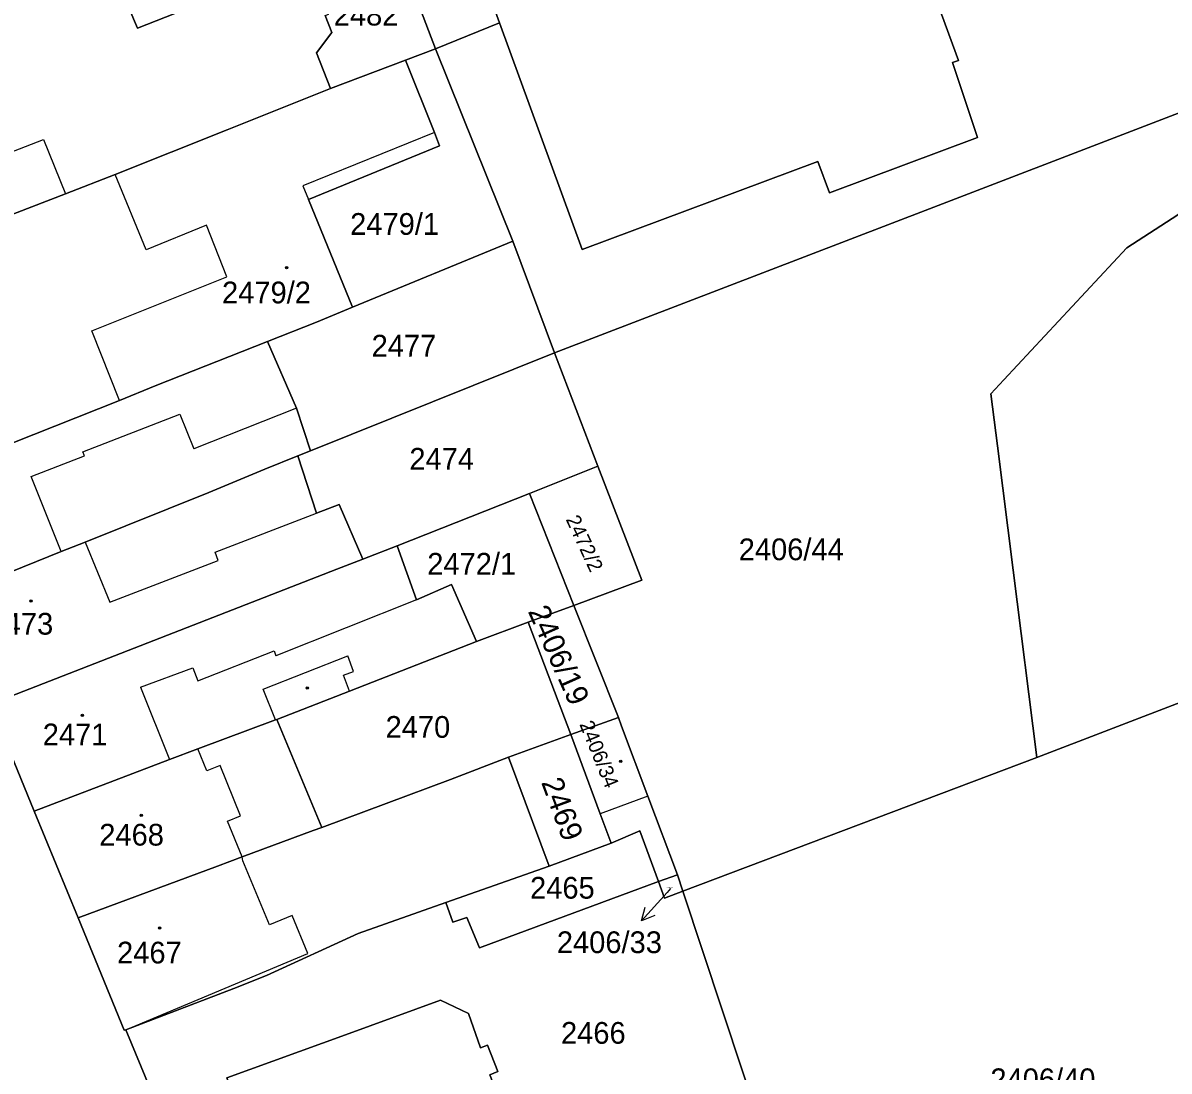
# Model space of a CAD drawing. Extents: x -596233 to -595156, y -1161235 to -1159375.
# Drawn here: x -595741.6 to -595651.9, y -1160472 to -1160390.1 of the extents above; entities that cross this region are included whole.
import ezdxf

# ---------------------------------------------------------------- set-up
doc = ezdxf.new("R2010")
doc.units = 0
for name, color, linetype in [('KN_CAR_KR', 7, 'Continuous'), ('KN_KULTURY', 7, 'Continuous'), ('KN_PARC_CIS_POM', 7, 'Continuous'), ('KN_PARC_CIS_POZ', 7, 'Continuous'), ('KN_PARC_CIS_STAV', 7, 'Continuous'), ('KN_PARC_PLOCHA', 7, 'Continuous'), ('PARC_C_SIPKA', 7, 'Continuous'), ('parcely_l', 7, 'Continuous')]:
    doc.layers.add(name, color=color, linetype=linetype)

msp = doc.modelspace()

# ---------------------------------------------------------------- linework, layer by layer
at = {"layer": 'KN_CAR_KR'}
for points in [[(-595709.38, -1160398.64), (-595719.68, -1160402.81)], [(-595747.7, -1160402.19), (-595739.97, -1160399.18)], [(-595739.97, -1160399.18), (-595738.23, -1160403.42)], [(-595731.92, -1160407.82), (-595734.36, -1160401.93)], [(-595719.68, -1160402.81), (-595719.24, -1160403.88)], [(-595727.21, -1160405.88), (-595731.92, -1160407.82)], [(-595725.62, -1160409.92), (-595727.21, -1160405.88)], [(-595736.19, -1160414.16), (-595725.62, -1160409.92)], [(-595734.01, -1160419.6), (-595736.19, -1160414.16)], [(-595720.17, -1160420.19), (-595728.21, -1160423.39)], [(-595736.88, -1160423.6), (-595729.29, -1160420.67)], [(-595729.29, -1160420.67), (-595728.21, -1160423.39)], [(-595736.75, -1160423.92), (-595736.88, -1160423.6)], [(-595740.93, -1160425.54), (-595736.75, -1160423.92)], [(-595738.57, -1160431.42), (-595740.93, -1160425.54)], [(-595726.3, -1160432.1), (-595726.54, -1160431.47), (-595718.61, -1160428.42)], [(-595736.7, -1160430.67), (-595734.76, -1160435.36)], [(-595734.76, -1160435.36), (-595726.3, -1160432.1)], [(-595710.78, -1160435.18), (-595721.78, -1160439.56)], [(-595727.9, -1160441.53), (-595721.93, -1160439.19)], [(-595722.77, -1160442.17), (-595716.15, -1160439.58)], [(-595721.93, -1160439.19), (-595721.78, -1160439.56)], [(-595715.71, -1160440.8), (-595716.15, -1160439.58)], [(-595732.36, -1160442.03), (-595728.27, -1160440.52)], [(-595728.27, -1160440.52), (-595727.9, -1160441.53)], [(-595716.49, -1160441.09), (-595715.71, -1160440.8)], [(-595716.04, -1160442.32), (-595716.49, -1160441.09)], [(-595732.36, -1160442.03), (-595730.1, -1160447.68)], [(-595721.81, -1160444.58), (-595722.77, -1160442.17)], [(-595727.18, -1160448.57), (-595727.88, -1160446.85)], [(-595726.15, -1160448.15), (-595727.18, -1160448.57)], [(-595724.54, -1160452.09), (-595726.15, -1160448.15)], [(-595692.69, -1160450.54), (-595696.42, -1160451.92)], [(-595725.56, -1160452.51), (-595724.54, -1160452.09)], [(-595724.42, -1160455.3), (-595725.56, -1160452.51)], [(-595733.53, -1160468.81), (-595719.29, -1160462.84), (-595720.51, -1160459.89), (-595722.29, -1160460.61), (-595724.37, -1160455.59), (-595724.42, -1160455.3)]]:
    msp.add_lwpolyline(points, dxfattribs=at)
at = {"layer": 'KN_KULTURY'}
for centre, radius in [((-595720.95, -1160409.2), 0.09), ((-595720.95, -1160409.2), 0.0398), ((-595740.93, -1160435.28), 0.09), ((-595740.93, -1160435.28), 0.0398), ((-595719.33, -1160442.09), 0.09), ((-595719.33, -1160442.09), 0.0398), ((-595736.92, -1160444.23), 0.09), ((-595736.92, -1160444.23), 0.0398), ((-595694.82, -1160447.83), 0.09), ((-595694.82, -1160447.83), 0.0398), ((-595732.31, -1160452.05), 0.09), ((-595732.31, -1160452.05), 0.0398), ((-595730.88, -1160460.86), 0.09), ((-595730.88, -1160460.86), 0.0398)]:
    msp.add_circle(centre, radius, dxfattribs=at)
at = {"layer": 'KN_PARC_PLOCHA'}
for points in [[(-595581.08, -1160359.55), (-595577.93, -1160367.77), (-595635.48, -1160390.03), (-595637.08, -1160391.7), (-595639.06, -1160392.46), (-595670.32, -1160404.47), (-595699.99, -1160415.86), (-595703.25, -1160407.14), (-595709.3, -1160392.09), (-595704.3, -1160390.07), (-595697.83, -1160407.78), (-595679.4, -1160400.91), (-595678.48, -1160403.35), (-595666.91, -1160399.03), (-595668.88, -1160393.17), (-595668.41, -1160393), (-595673.93, -1160377.92), (-595634.4, -1160362.54), (-595586.91, -1160344.06)], [(-595673.93, -1160377.92), (-595668.41, -1160393), (-595668.88, -1160393.17), (-595666.91, -1160399.03), (-595678.48, -1160403.35), (-595679.4, -1160400.91), (-595697.83, -1160407.78), (-595704.3, -1160390.07), (-595710.2, -1160373.88), (-595691.78, -1160366.46), (-595691.32, -1160367.68), (-595679.38, -1160363.06)], [(-595724.92, -1160368.09), (-595721.57, -1160375.17), (-595725.44, -1160377.11), (-595723.52, -1160381.09), (-595721.69, -1160380.32), (-595719.46, -1160385.3), (-595732.62, -1160390.47), (-595735.69, -1160383.24), (-595728.35, -1160380.12), (-595732.08, -1160371.33), (-595733.01, -1160369.15), (-595735.21, -1160370.08), (-595740.35, -1160372.26), (-595741.06, -1160370.59), (-595734.07, -1160367.9), (-595725.95, -1160366.9)], [(-595704.3, -1160390.07), (-595709.3, -1160392.09), (-595712.45, -1160383.8), (-595715.45, -1160375.92), (-595710.52, -1160374.01), (-595710.2, -1160373.88)], [(-595709.3, -1160392.09), (-595711.66, -1160392.98), (-595717.52, -1160395.19), (-595718.6, -1160392.41), (-595717.4, -1160390.81), (-595717.92, -1160389.49), (-595717.64, -1160389.38), (-595718.9, -1160386.55), (-595712.45, -1160383.8)], [(-595703.25, -1160407.14), (-595715.8, -1160412.3), (-595719.24, -1160403.88), (-595708.99, -1160399.67), (-595709.38, -1160398.64), (-595711.66, -1160392.98), (-595709.3, -1160392.09)], [(-595715.8, -1160412.3), (-595718.62, -1160413.46), (-595722.45, -1160414.98), (-595731.22, -1160418.45), (-595734.01, -1160419.6), (-595744.15, -1160423.6), (-595751.07, -1160426.36), (-595754.76, -1160417.63), (-595757.47, -1160411.02), (-595757.34, -1160410.97), (-595746.15, -1160406.49), (-595744.68, -1160405.9), (-595738.23, -1160403.42), (-595734.36, -1160401.93), (-595725.59, -1160398.42), (-595717.52, -1160395.19), (-595711.66, -1160392.98), (-595709.38, -1160398.64), (-595708.99, -1160399.67), (-595719.24, -1160403.88)], [(-595638.68, -1160393.4), (-595647.63, -1160402.72), (-595655.24, -1160407.65), (-595664.85, -1160417.98), (-595665.87, -1160419.07), (-595665.36, -1160423.14), (-595664.13, -1160432.86), (-595662.28, -1160447.51), (-595689.96, -1160457.97), (-595690.38, -1160456.69), (-595692.69, -1160450.54), (-595694.75, -1160445.06), (-595695, -1160444.38), (-595698.48, -1160435.63), (-595693.16, -1160433.65), (-595696.6, -1160424.74), (-595699.99, -1160415.86), (-595670.32, -1160404.47), (-595639.06, -1160392.46)], [(-595617.69, -1160404.62), (-595614.34, -1160413.95), (-595602.51, -1160446.88), (-595620.87, -1160453.38), (-595626.1, -1160455.3), (-595633.73, -1160436.58), (-595644.71, -1160440.78), (-595662.28, -1160447.51), (-595664.13, -1160432.86), (-595665.36, -1160423.14), (-595665.87, -1160419.07), (-595664.85, -1160417.98), (-595655.24, -1160407.65), (-595647.63, -1160402.72), (-595638.68, -1160393.4), (-595632.06, -1160409.99)], [(-595699.99, -1160415.86), (-595719.09, -1160423.54), (-595720.17, -1160420.19), (-595722.45, -1160414.98), (-595718.62, -1160413.46), (-595715.8, -1160412.3), (-595703.25, -1160407.14)], [(-595719.09, -1160423.54), (-595720.06, -1160423.93), (-595722.64, -1160424.97), (-595727.04, -1160426.79), (-595736.7, -1160430.67), (-595738.57, -1160431.42), (-595747.55, -1160435.03), (-595751.07, -1160426.36), (-595744.15, -1160423.6), (-595734.01, -1160419.6), (-595731.22, -1160418.45), (-595722.45, -1160414.98), (-595720.17, -1160420.19)], [(-595696.6, -1160424.74), (-595701.96, -1160426.86), (-595712.3, -1160430.96), (-595714.99, -1160432.01), (-595716.83, -1160427.73), (-595718.61, -1160428.42), (-595720.06, -1160423.93), (-595719.09, -1160423.54), (-595699.99, -1160415.86)], [(-595714.99, -1160432.01), (-595717.01, -1160432.79), (-595744.12, -1160443.36), (-595747.55, -1160435.03), (-595738.57, -1160431.42), (-595736.7, -1160430.67), (-595727.04, -1160426.79), (-595722.64, -1160424.97), (-595720.06, -1160423.93), (-595718.61, -1160428.42), (-595716.83, -1160427.73)], [(-595698.48, -1160435.63), (-595701.96, -1160426.86), (-595696.6, -1160424.74), (-595693.16, -1160433.65)], [(-595698.48, -1160435.63), (-595702.05, -1160436.94), (-595706.09, -1160438.46), (-595708.04, -1160433.98), (-595710.78, -1160435.18), (-595712.3, -1160430.96), (-595701.96, -1160426.86)], [(-595706.09, -1160438.46), (-595716.04, -1160442.32), (-595721.71, -1160444.54), (-595721.81, -1160444.58), (-595727.88, -1160446.85), (-595730.1, -1160447.68), (-595740.7, -1160451.72), (-595744.12, -1160443.36), (-595717.01, -1160432.79), (-595714.99, -1160432.01), (-595712.3, -1160430.96), (-595710.78, -1160435.18), (-595708.04, -1160433.98)], [(-595695, -1160444.38), (-595698.73, -1160445.73), (-595702.05, -1160436.94), (-595698.48, -1160435.63)], [(-595698.73, -1160445.73), (-595703.6, -1160447.49), (-595708.13, -1160449.23), (-595718.2, -1160453), (-595721.71, -1160444.54), (-595716.04, -1160442.32), (-595706.09, -1160438.46), (-595702.05, -1160436.94)], [(-595630.21, -1160475.32), (-595632.05, -1160476.09), (-595628.96, -1160483.44), (-595676.27, -1160502.51), (-595681.26, -1160490.95), (-595686.17, -1160479.11), (-595686.72, -1160477.77), (-595683.76, -1160476.7), (-595689.96, -1160457.97), (-595662.28, -1160447.51), (-595644.71, -1160440.78)], [(-595690.38, -1160456.69), (-595691.85, -1160457.23), (-595693.32, -1160453.26), (-595695.56, -1160454.21), (-595696.42, -1160451.92), (-595698.73, -1160445.73), (-595695, -1160444.38), (-595694.75, -1160445.06), (-595692.69, -1160450.54)], [(-595718.2, -1160453), (-595718.86, -1160453.24), (-595724.42, -1160455.3), (-595726.36, -1160456.01), (-595737.26, -1160460.07), (-595740.7, -1160451.72), (-595730.1, -1160447.68), (-595727.88, -1160446.85), (-595721.81, -1160444.58), (-595721.71, -1160444.54)], [(-595695.56, -1160454.21), (-595700.41, -1160456.02), (-595703.6, -1160447.49), (-595698.73, -1160445.73), (-595696.42, -1160451.92)], [(-595700.41, -1160456.02), (-595708.5, -1160458.86), (-595715.34, -1160461.28), (-595722.52, -1160464.57), (-595725.07, -1160465.59), (-595730.52, -1160467.67), (-595733.53, -1160468.81), (-595733.65, -1160468.86), (-595737.26, -1160460.07), (-595726.36, -1160456.01), (-595724.42, -1160455.3), (-595718.86, -1160453.24), (-595718.2, -1160453), (-595708.13, -1160449.23), (-595703.6, -1160447.49)], [(-595691.85, -1160457.23), (-595705.87, -1160462.41), (-595706.86, -1160460.03), (-595707.94, -1160460.4), (-595708.5, -1160458.86), (-595700.41, -1160456.02), (-595695.56, -1160454.21), (-595693.32, -1160453.26)], [(-595689.96, -1160457.97), (-595691.38, -1160458.51), (-595691.85, -1160457.23), (-595690.38, -1160456.69)], [(-595689.96, -1160457.97), (-595683.76, -1160476.7), (-595686.72, -1160477.77), (-595724.18, -1160491.36), (-595733.53, -1160468.81), (-595730.52, -1160467.67), (-595725.07, -1160465.59), (-595722.52, -1160464.57), (-595715.34, -1160461.28), (-595708.5, -1160458.86), (-595707.94, -1160460.4), (-595706.86, -1160460.03), (-595705.87, -1160462.41), (-595691.85, -1160457.23), (-595691.38, -1160458.51)], [(-595706.72, -1160467.54), (-595708.91, -1160466.51), (-595716.34, -1160469.22), (-595725.61, -1160472.58), (-595724.01, -1160476.54), (-595724.12, -1160476.58), (-595724.06, -1160476.73), (-595726.46, -1160477.67), (-595725.58, -1160479.93), (-595723.16, -1160478.98), (-595723.1, -1160479.13), (-595722.96, -1160479.07), (-595721.36, -1160482.98), (-595712.1, -1160479.63), (-595705.01, -1160477.16), (-595704, -1160474.99), (-595705.06, -1160472.33), (-595704.43, -1160472.08), (-595705.24, -1160470.03), (-595705.79, -1160470.22)], [(-595706.72, -1160467.54), (-595705.79, -1160470.22), (-595705.24, -1160470.03), (-595704.43, -1160472.08), (-595705.06, -1160472.33), (-595704, -1160474.99), (-595705.01, -1160477.16), (-595712.1, -1160479.63), (-595721.36, -1160482.98), (-595722.96, -1160479.07), (-595723.1, -1160479.13), (-595723.16, -1160478.98), (-595725.58, -1160479.93), (-595726.46, -1160477.67), (-595724.06, -1160476.73), (-595724.12, -1160476.58), (-595724.01, -1160476.54), (-595725.61, -1160472.58), (-595716.34, -1160469.22), (-595708.91, -1160466.51)]]:
    msp.add_lwpolyline(points, close=True, dxfattribs=at)
for points in [[(-595735.69, -1160383.24), (-595732.62, -1160390.47), (-595719.46, -1160385.3)], [(-595717.92, -1160389.49), (-595717.4, -1160390.81), (-595718.6, -1160392.41), (-595717.52, -1160395.19), (-595725.59, -1160398.42), (-595734.36, -1160401.93), (-595738.23, -1160403.42), (-595744.68, -1160405.9), (-595746.15, -1160406.49), (-595757.34, -1160410.97), (-595758.94, -1160407.21), (-595759.02, -1160407.25), (-595760.63, -1160403.4), (-595760.53, -1160403.36), (-595763.67, -1160395.8), (-595763.61, -1160395.77), (-595763.67, -1160395.64), (-595753.2, -1160391.12), (-595752.61, -1160390.87), (-595750.42, -1160389.92)], [(-595744.12, -1160443.36), (-595740.7, -1160451.72), (-595737.26, -1160460.07), (-595733.65, -1160468.86), (-595733.53, -1160468.81), (-595724.18, -1160491.36)]]:
    msp.add_lwpolyline(points, dxfattribs=at)
at = {"layer": 'PARC_C_SIPKA'}
for points in [[(-595690.91, -1160457.76), (-595691.19, -1160458.07), (-595693.1988, -1160460.2981)], [(-595692.1579, -1160459.8902), (-595693.1988, -1160460.2981), (-595692.9006, -1160459.2206)]]:
    msp.add_lwpolyline(points, dxfattribs=at)
at = {"layer": 'parcely_l'}
for points in [[(-595710.2, -1160373.88), (-595704.3, -1160390.07)], [(-595673.93, -1160377.92), (-595668.41, -1160393), (-595668.88, -1160393.17), (-595666.91, -1160399.03), (-595678.48, -1160403.35), (-595679.4, -1160400.91), (-595697.83, -1160407.78), (-595704.3, -1160390.07)], [(-595719.46, -1160385.3), (-595732.62, -1160390.47), (-595735.69, -1160383.24)], [(-595709.3, -1160392.09), (-595712.45, -1160383.8)], [(-595717.52, -1160395.19), (-595718.6, -1160392.41), (-595717.4, -1160390.81), (-595717.92, -1160389.49), (-595717.64, -1160389.38), (-595718.9, -1160386.55)], [(-595704.3, -1160390.07), (-595709.3, -1160392.09)], [(-595711.66, -1160392.98), (-595709.3, -1160392.09)], [(-595709.3, -1160392.09), (-595703.25, -1160407.14)], [(-595715.8, -1160412.3), (-595719.24, -1160403.88), (-595708.99, -1160399.67), (-595709.38, -1160398.64), (-595711.66, -1160392.98)], [(-595711.66, -1160392.98), (-595717.52, -1160395.19)], [(-595699.99, -1160415.86), (-595670.32, -1160404.47), (-595639.06, -1160392.46)], [(-595638.68, -1160393.4), (-595647.63, -1160402.72), (-595655.24, -1160407.65), (-595664.85, -1160417.98), (-595665.87, -1160419.07), (-595665.36, -1160423.14), (-595664.13, -1160432.86), (-595662.28, -1160447.51)], [(-595717.52, -1160395.19), (-595725.59, -1160398.42), (-595734.36, -1160401.93), (-595738.23, -1160403.42), (-595744.68, -1160405.9), (-595746.15, -1160406.49), (-595757.34, -1160410.97)], [(-595703.25, -1160407.14), (-595715.8, -1160412.3)], [(-595703.25, -1160407.14), (-595699.99, -1160415.86)], [(-595722.45, -1160414.98), (-595718.62, -1160413.46), (-595715.8, -1160412.3)], [(-595722.45, -1160414.98), (-595731.22, -1160418.45), (-595734.01, -1160419.6), (-595744.15, -1160423.6), (-595751.07, -1160426.36)], [(-595719.09, -1160423.54), (-595720.17, -1160420.19), (-595722.45, -1160414.98)], [(-595699.99, -1160415.86), (-595719.09, -1160423.54)], [(-595696.6, -1160424.74), (-595699.99, -1160415.86)], [(-595720.06, -1160423.93), (-595719.09, -1160423.54)], [(-595747.55, -1160435.03), (-595738.57, -1160431.42), (-595736.7, -1160430.67), (-595727.04, -1160426.79), (-595722.64, -1160424.97), (-595720.06, -1160423.93)], [(-595720.06, -1160423.93), (-595718.61, -1160428.42), (-595716.83, -1160427.73), (-595714.99, -1160432.01)], [(-595701.96, -1160426.86), (-595696.6, -1160424.74)], [(-595698.48, -1160435.63), (-595693.16, -1160433.65), (-595696.6, -1160424.74)], [(-595712.3, -1160430.96), (-595701.96, -1160426.86)], [(-595698.48, -1160435.63), (-595701.96, -1160426.86)], [(-595714.99, -1160432.01), (-595712.3, -1160430.96)], [(-595706.09, -1160438.46), (-595708.04, -1160433.98), (-595710.78, -1160435.18), (-595712.3, -1160430.96)], [(-595744.12, -1160443.36), (-595717.01, -1160432.79), (-595714.99, -1160432.01)], [(-595698.48, -1160435.63), (-595702.05, -1160436.94)], [(-595695, -1160444.38), (-595698.48, -1160435.63)], [(-595706.09, -1160438.46), (-595702.05, -1160436.94)], [(-595702.05, -1160436.94), (-595698.73, -1160445.73)], [(-595721.71, -1160444.54), (-595716.04, -1160442.32), (-595706.09, -1160438.46)], [(-595662.28, -1160447.51), (-595644.71, -1160440.78)], [(-595740.7, -1160451.72), (-595744.12, -1160443.36)], [(-595698.73, -1160445.73), (-595695, -1160444.38)], [(-595690.38, -1160456.69), (-595692.69, -1160450.54), (-595694.75, -1160445.06), (-595695, -1160444.38)], [(-595721.71, -1160444.54), (-595721.81, -1160444.58), (-595727.88, -1160446.85), (-595730.1, -1160447.68), (-595740.7, -1160451.72)], [(-595718.2, -1160453), (-595721.71, -1160444.54)], [(-595698.73, -1160445.73), (-595703.6, -1160447.49)], [(-595698.73, -1160445.73), (-595696.42, -1160451.92), (-595695.56, -1160454.21)], [(-595703.6, -1160447.49), (-595708.13, -1160449.23), (-595718.2, -1160453)], [(-595700.41, -1160456.02), (-595703.6, -1160447.49)], [(-595662.28, -1160447.51), (-595689.96, -1160457.97)], [(-595740.7, -1160451.72), (-595737.26, -1160460.07)], [(-595737.26, -1160460.07), (-595726.36, -1160456.01), (-595724.42, -1160455.3), (-595718.86, -1160453.24), (-595718.2, -1160453)], [(-595691.85, -1160457.23), (-595693.32, -1160453.26), (-595695.56, -1160454.21)], [(-595695.56, -1160454.21), (-595700.41, -1160456.02)], [(-595700.41, -1160456.02), (-595708.5, -1160458.86)], [(-595691.85, -1160457.23), (-595690.38, -1160456.69)], [(-595690.38, -1160456.69), (-595689.96, -1160457.97)], [(-595708.5, -1160458.86), (-595707.94, -1160460.4), (-595706.86, -1160460.03), (-595705.87, -1160462.41), (-595691.85, -1160457.23)], [(-595689.96, -1160457.97), (-595691.38, -1160458.51), (-595691.85, -1160457.23)], [(-595686.72, -1160477.77), (-595683.76, -1160476.7), (-595689.96, -1160457.97)], [(-595733.53, -1160468.81), (-595730.52, -1160467.67), (-595725.07, -1160465.59), (-595722.52, -1160464.57), (-595715.34, -1160461.28), (-595708.5, -1160458.86)], [(-595737.26, -1160460.07), (-595733.65, -1160468.86), (-595733.53, -1160468.81)], [(-595706.72, -1160467.54), (-595705.79, -1160470.22), (-595705.24, -1160470.03), (-595704.43, -1160472.08), (-595705.06, -1160472.33), (-595704, -1160474.99), (-595705.01, -1160477.16), (-595712.1, -1160479.63), (-595721.36, -1160482.98), (-595722.96, -1160479.07), (-595723.1, -1160479.13), (-595723.16, -1160478.98), (-595725.58, -1160479.93), (-595726.46, -1160477.67), (-595724.06, -1160476.73), (-595724.12, -1160476.58), (-595724.01, -1160476.54), (-595725.61, -1160472.58), (-595716.34, -1160469.22), (-595708.91, -1160466.51), (-595706.72, -1160467.54)], [(-595724.18, -1160491.36), (-595733.53, -1160468.81)]]:
    msp.add_lwpolyline(points, dxfattribs=at)

# ---------------------------------------------------------------- texts
at = {"layer": 'KN_PARC_CIS_POM'}
msp.add_text('2406/33', height=0.1, dxfattribs=at).set_placement((-595691.2433, -1160457.76))
at = {"layer": 'KN_PARC_CIS_POZ'}
for s, p in [('2482', (-595717.2566, -1160390.27)), ('2479/1', (-595715.9766, -1160406.64)), ('2477', (-595714.2966, -1160416.16)), ('2474', (-595711.3466, -1160425.01)), ('2406/44', (-595685.5866, -1160432.09)), ('2472/1', (-595709.9466, -1160433.22)), ('2470', (-595713.2066, -1160445.98)), ('2465', (-595701.9066, -1160458.56)), ('2406/33', (-595699.8116, -1160462.82)), ('2466', (-595699.4866, -1160469.91)), ('2406/40', (-595665.9066, -1160473.54))]:
    msp.add_text(s, height=1.7, dxfattribs=at).set_placement(p)
for s, height, rotation, p in [('2472/2', 1.14, 294.808605, (-595699.1353, -1160428.8881)), ('2406/19', 1.7, 294.030343, (-595702.0976, -1160436.0845)), ('2469', 1.7, 290.339876, (-595701.0533, -1160449.4577))]:
    msp.add_text(s, height=height, rotation=rotation, dxfattribs=at).set_placement(p)
at = {"layer": 'KN_PARC_CIS_STAV'}
for s, p in [('2479/2', (-595725.9966, -1160412)), ('2473', (-595744.2566, -1160437.91)), ('2471', (-595740.0166, -1160446.57)), ('2468', (-595735.5966, -1160454.41)), ('2467', (-595734.2066, -1160463.63))]:
    msp.add_text(s, height=1.7, dxfattribs=at).set_placement(p)
msp.add_text('2406/34', height=1.14, rotation=292.195739, dxfattribs=at).set_placement((-595698.0655, -1160444.9116))

doc.saveas('drawing.dxf')
